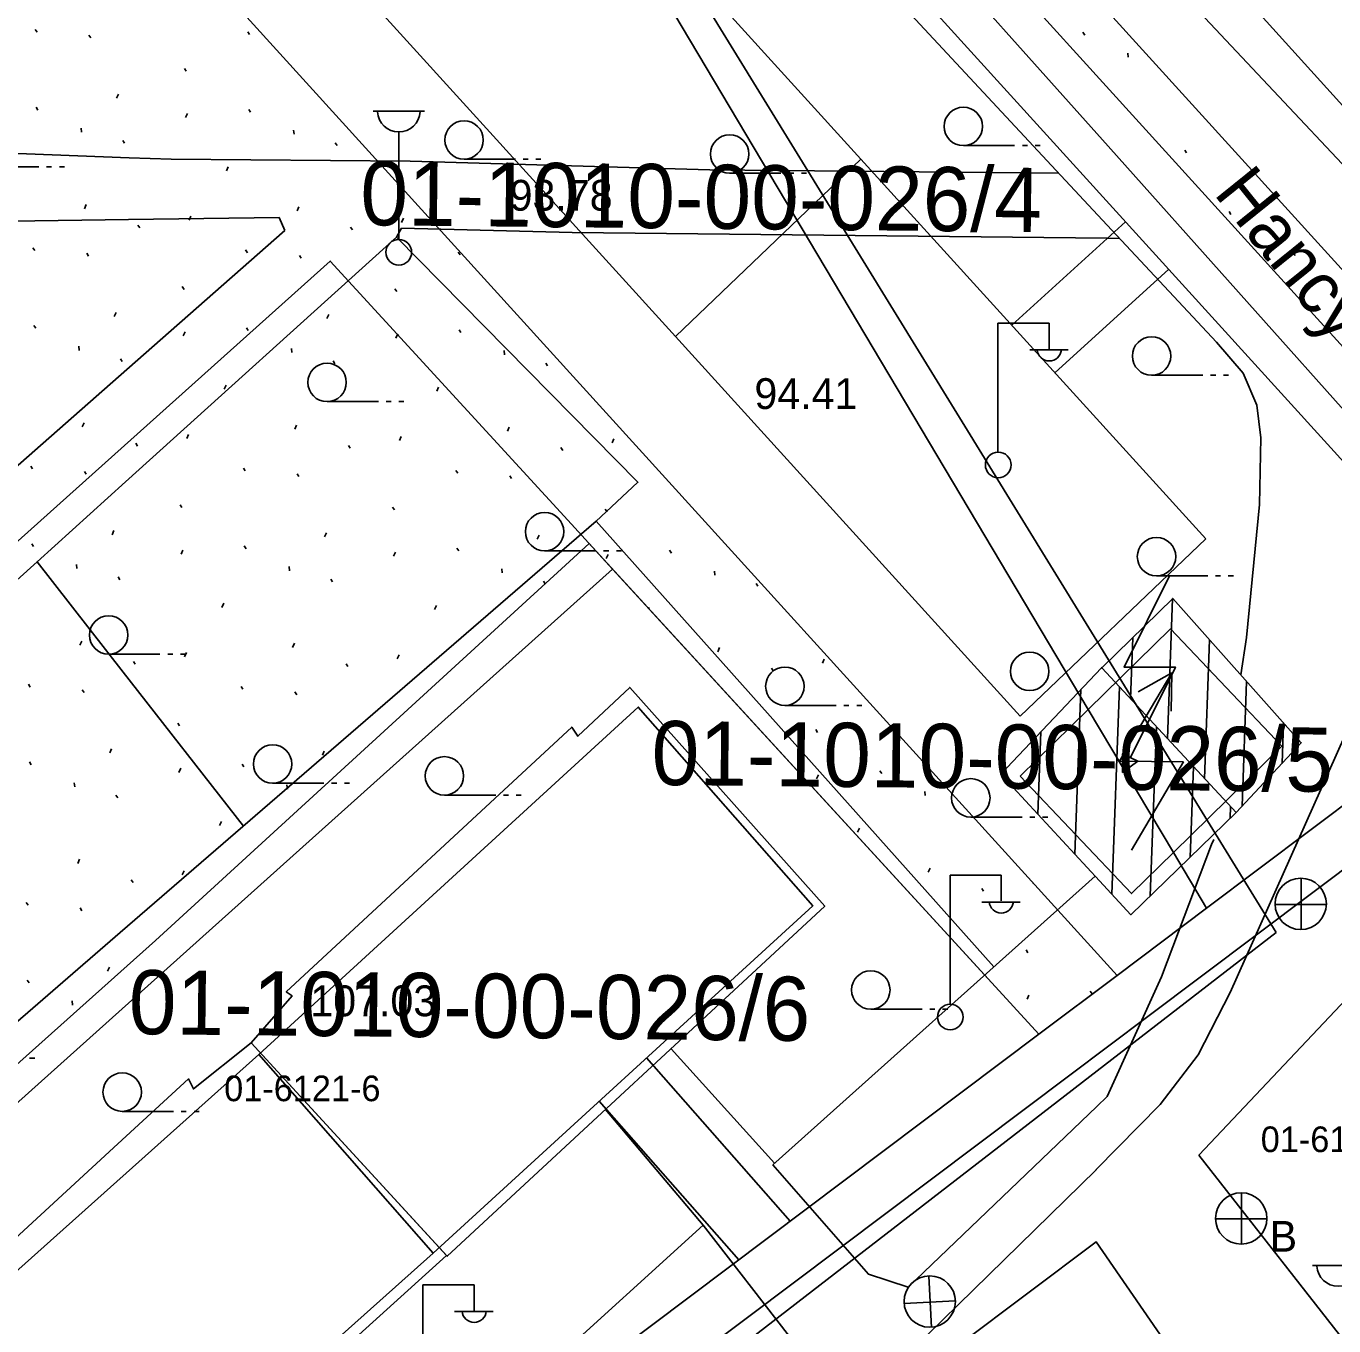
# Model space of a CAD drawing. Extents: x 412225 to 413380, y 4456471 to 4457189.
# Drawn here: x 412772.4 to 412823.4, y 4456938.5 to 4456989.2 of the extents above; entities that cross this region are included whole.
import ezdxf

# ---------------------------------------------------------------- set-up
doc = ezdxf.new("R2010")
doc.units = 0
for name, color, linetype in [('0_HALİHAZIR', 7, 'Continuous'), ('0_KADASTRO', 7, 'Continuous'), ('Level 27', 7, 'Continuous'), ('Level 28', 7, 'Continuous'), ('Level 29', 7, 'Continuous'), ('Level 41', 7, 'Continuous'), ('Level 54', 7, 'Continuous'), ('Level 56', 7, 'Continuous'), ('Level 57', 7, 'Continuous'), ('Level 59', 7, 'Continuous'), ('Level 62', 7, 'Continuous'), ('Level 8', 7, 'Continuous')]:
    doc.layers.add(name, color=color, linetype=linetype)

msp = doc.modelspace()

# ---------------------------------------------------------------- linework, layer by layer
at = {"layer": '0_HALİHAZIR'}
for p, q in [((412785.893, 4456985.877), (412787.893, 4456985.877)), ((412786.893, 4456980.877), (412786.893, 4456985.07)), ((412808.913, 4456984.535), (412810.913, 4456984.535)), ((412811.213, 4456984.535), (412811.413, 4456984.535)), ((412811.713, 4456984.535), (412811.913, 4456984.535)), ((412789.439, 4456984.005), (412791.439, 4456984.005)), ((412791.739, 4456984.005), (412791.939, 4456984.005)), ((412792.239, 4456984.005), (412792.439, 4456984.005)), ((412770.854, 4456983.709), (412772.854, 4456983.709)), ((412773.154, 4456983.709), (412773.354, 4456983.709)), ((412773.654, 4456983.709), (412773.854, 4456983.709)), ((412799.797, 4456983.458), (412801.797, 4456983.458)), ((412802.097, 4456983.458), (412802.297, 4456983.458)), ((412802.597, 4456983.458), (412802.797, 4456983.458)), ((412810.261, 4456972.61), (412810.261, 4456977.61)), ((412810.261, 4456977.61), (412812.261, 4456977.61)), ((412812.261, 4456976.61), (412812.261, 4456977.61)), ((412811.501, 4456976.57), (412813.001, 4456976.57)), ((412816.254, 4456975.581), (412818.254, 4456975.581)), ((412818.554, 4456975.581), (412818.754, 4456975.581)), ((412819.054, 4456975.581), (412819.254, 4456975.581)), ((412784.096, 4456974.554), (412786.096, 4456974.554)), ((412786.396, 4456974.554), (412786.596, 4456974.554)), ((412786.896, 4456974.554), (412787.096, 4456974.554)), ((412792.58, 4456968.735), (412794.58, 4456968.735)), ((412794.88, 4456968.735), (412795.08, 4456968.735)), ((412795.38, 4456968.735), (412795.58, 4456968.735)), ((412816.445, 4456967.759), (412818.445, 4456967.759)), ((412818.745, 4456967.759), (412818.945, 4456967.759)), ((412819.245, 4456967.759), (412819.445, 4456967.759)), ((412817.075, 4456966.878), (412816.875, 4456961.412)), ((412815.518, 4456965.342), (412815.431, 4456962.966)), ((412818.517, 4456965.262), (412818.319, 4456959.858)), ((412775.579, 4456964.704), (412777.579, 4456964.704)), ((412777.879, 4456964.704), (412778.079, 4456964.704)), ((412778.379, 4456964.704), (412778.579, 4456964.704)), ((412815.002, 4456963.427), (412814.706, 4456955.348)), ((412819.958, 4456963.644), (412819.78, 4456958.78)), ((412813.497, 4456963.323), (412813.262, 4456956.907)), ((412801.951, 4456962.705), (412803.951, 4456962.705)), ((412804.251, 4456962.705), (412804.451, 4456962.705)), ((412804.751, 4456962.705), (412804.951, 4456962.705)), ((412816.446, 4456961.873), (412816.204, 4456955.279)), ((412821.4, 4456962.025), (412821.342, 4456960.45)), ((412811.936, 4456961.676), (412811.818, 4456958.465)), ((412817.89, 4456960.319), (412817.761, 4456956.793)), ((412810.374, 4456960.028), (412810.374, 4456960.024)), ((412781.972, 4456959.673), (412783.972, 4456959.673)), ((412784.272, 4456959.673), (412784.472, 4456959.673)), ((412784.772, 4456959.673), (412784.972, 4456959.673)), ((412788.672, 4456959.211), (412790.672, 4456959.211)), ((412790.972, 4456959.211), (412791.172, 4456959.211)), ((412791.472, 4456959.211), (412791.672, 4456959.211)), ((412809.203, 4456958.353), (412811.203, 4456958.353)), ((412811.503, 4456958.353), (412811.703, 4456958.353)), ((412812.003, 4456958.353), (412812.203, 4456958.353)), ((412819.334, 4456958.765), (412819.317, 4456958.308)), ((412808.391, 4456951.083), (412808.391, 4456956.084)), ((412808.391, 4456956.084), (412810.391, 4456956.084)), ((412810.391, 4456955.084), (412810.391, 4456956.084)), ((412822.085, 4456953.961), (412822.085, 4456955.961)), ((412809.631, 4456955.043), (412811.131, 4456955.043)), ((412821.065, 4456954.951), (412823.065, 4456954.951)), ((412805.301, 4456950.863), (412807.301, 4456950.862)), ((412807.601, 4456950.862), (412807.801, 4456950.862)), ((412808.101, 4456950.862), (412808.301, 4456950.862)), ((412772.495, 4456948.957), (412772.695, 4456948.957)), ((412776.106, 4456946.879), (412778.106, 4456946.879)), ((412778.406, 4456946.879), (412778.606, 4456946.879)), ((412778.906, 4456946.879), (412779.106, 4456946.879)), ((412819.765, 4456941.698), (412819.765, 4456943.698)), ((412818.745, 4456942.688), (412820.745, 4456942.688)), ((412807.668, 4456938.457), (412807.563, 4456940.454)), ((412822.534, 4456940.868), (412824.534, 4456940.868)), ((412787.832, 4456935.118), (412787.832, 4456940.118)), ((412787.832, 4456940.118), (412789.832, 4456940.118)), ((412789.832, 4456939.118), (412789.832, 4456940.118)), ((412806.598, 4456939.392), (412808.595, 4456939.497)), ((412789.072, 4456939.078), (412790.572, 4456939.078))]:
    msp.add_line(p, q, dxfattribs=at)
for points in [[(412751.038, 4457038.811), (412755.076, 4457021.66), (412758.012, 4457007.635), (412758.585, 4456994.052), (412758.685, 4456992.488), (412758.865, 4456992.223), (412759.1, 4456992.052), (412759.694, 4456992.009), (412760.402, 4456992.264), (412761.619, 4456992.492), (412762.759, 4456992.395), (412763.724, 4456991.759), (412764.092, 4456991.362), (412767.91, 4456986.412), (412769.71, 4456984.758), (412770.749, 4456984.362), (412771.376, 4456984.256), (412776.381, 4456984.065)], [(412814.556, 4456984.514), (412806.28, 4456993.78), (412785.656, 4457017.117), (412776.877, 4457027.058)], [(412776.831, 4457023.038), (412785.794, 4457013.059), (412801.022, 4456995.925), (412812.349, 4456983.759), (412814.52, 4456981.432)], [(412815.782, 4456994.865), (412831.882, 4456977.073), (412834.944, 4456974.065), (412836.231, 4456973.399), (412837.272, 4456973.1), (412838.894, 4456972.876), (412840.032, 4456972.694), (412840.546, 4456972.621), (412840.751, 4456972.469), (412840.042, 4456971.638), (412837.315, 4456968.277), (412836.515, 4456966.596), (412836.088, 4456965.732), (412835.502, 4456964.926), (412835.224, 4456964.633), (412834.907, 4456964.8), (412834.584, 4456965.474), (412832.896, 4456971.547), (412832.169, 4456973.507), (412831.686, 4456974.666), (412830.891, 4456975.858), (412829.235, 4456977.92), (412815.863, 4456992.153)], [(412824.722, 4456973.132), (412814.556, 4456984.514)], [(412776.381, 4456984.065), (412778.011, 4456984.003), (412787.335, 4456983.936), (412799.019, 4456983.587), (412812.622, 4456983.466)], [(412776.285, 4456975.809), (412770.287, 4456970.539), (412763.005, 4456964.068), (412762.679, 4456964.122), (412760.694, 4456974.041), (412760.733, 4456974.538), (412761.055, 4456975.106), (412761.324, 4456975.579), (412767.8, 4456981.069), (412768.347, 4456981.296), (412769.098, 4456981.451), (412771.785, 4456981.589), (412776.353, 4456981.651)], [(412776.353, 4456981.651), (412782.228, 4456981.731)], [(412782.228, 4456981.731), (412782.444, 4456981.221)], [(412814.514, 4456980.925), (412793.652, 4456981.147), (412787, 4456981.316), (412786.802, 4456980.966)], [(412814.52, 4456981.432), (412818.779, 4456976.868), (412819.824, 4456975.668), (412820.354, 4456974.41), (412820.519, 4456973.147), (412820.467, 4456970.544), (412819.949, 4456965.36), (412819.734, 4456963.896)], [(412776.235, 4456971.424), (412786.802, 4456980.966), (412796.221, 4456971.409), (412794.573, 4456969.884)], [(412782.444, 4456981.221), (412776.285, 4456975.809)], [(412814.998, 4456980.92), (412814.514, 4456980.925)], [(412824.722, 4456973.132), (412825.548, 4456971.329), (412825.911, 4456969.145), (412825.778, 4456967.088), (412825.249, 4456964.784), (412819.312, 4456951.52), (412818.066, 4456949.086), (412816.582, 4456947.141), (412814.095, 4456944.613)], [(412772.788, 4456968.312), (412776.235, 4456971.424)], [(412776.031, 4456953.849), (412794.587, 4456969.896), (412810.103, 4456952.518)], [(412755.713, 4456941.768), (412750.259, 4456947.999), (412772.788, 4456968.312), (412776.149, 4456964.007)], [(412816.971, 4456967.786), (412815.181, 4456964.206), (412817.182, 4456964.206), (412815.412, 4456960.656)], [(412814.321, 4456964.191), (412817.077, 4456966.88), (412822.09, 4456961.25), (412819.549, 4456958.533), (412814.32, 4456964.16)], [(412776.149, 4456964.007), (412780.836, 4456958.004)], [(412814.225, 4456955.867), (412810.372, 4456960.026), (412814.306, 4456964.176), (412814.32, 4456964.16)], [(412814.32, 4456964.16), (412819.549, 4456958.533), (412815.449, 4456954.545), (412814.225, 4456955.867)], [(412814.32, 4456964.16), (412814.306, 4456964.176), (412814.321, 4456964.191)], [(412814.123, 4456947.073), (412814.523, 4456947.456), (412816.641, 4456952.122), (412818.587, 4456957.279), (412818.68, 4456957.476)], [(412814.052, 4456956.054), (412801.478, 4456944.799)], [(412756.343, 4456936.787), (412763.669, 4456943.158), (412776.031, 4456953.849)], [(412775.936, 4456945.61), (412778.694, 4456948.147), (412778.881, 4456947.756), (412781.133, 4456949.551), (412788.756, 4456941.26), (412775.75, 4456929.5)], [(412801.552, 4456944.865), (412797.51, 4456949.318)], [(412801.478, 4456944.799), (412805.206, 4456940.531), (412806.759, 4456940.028), (412814.123, 4456947.073)], [(412798.768, 4456942.442), (412794.95, 4456946.946)], [(412775.75, 4456929.5), (412773.734, 4456927.677), (412766.216, 4456936.015), (412768.159, 4456937.983), (412767.909, 4456938.226), (412775.936, 4456945.61)], [(412814.095, 4456944.613), (412814.088, 4456944.606), (412807.509, 4456938.165), (412800.102, 4456931.022), (412792.985, 4456924.294), (412787.694, 4456919.729), (412783.069, 4456915.684), (412780.421, 4456913.508), (412779.183, 4456912.75), (412778.464, 4456912.46), (412777.462, 4456912.446), (412776.388, 4456912.841), (412775.564, 4456913.394)], [(412786.455, 4456931.381), (412791.03, 4456926.517), (412792.834, 4456926.757), (412802.691, 4456936.056), (412802.135, 4456938.103), (412798.768, 4456942.442)], [(412798.768, 4456942.442), (412786.515, 4456931.317)]]:
    msp.add_lwpolyline(points, dxfattribs=at)
for points in [[(412781.133, 4456949.551), (412782.733, 4456951.382), (412782.501, 4456951.543), (412793.641, 4456961.864), (412793.877, 4456961.506), (412795.903, 4456963.409), (412803.507, 4456954.875), (412788.782, 4456941.231)], [(412815.121, 4456960.826), (412815.712, 4456960.536), (412815.121, 4456960.096), (412815.121, 4456960.536)]]:
    msp.add_lwpolyline(points, close=True, dxfattribs=at)
for centre, radius in [((412808.913, 4456985.285), 0.75), ((412789.439, 4456984.755), 0.75), ((412799.797, 4456984.208), 0.75), ((412786.893, 4456980.377), 0.5), ((412816.254, 4456976.331), 0.75), ((412784.096, 4456975.304), 0.75), ((412810.271, 4456972.085), 0.5), ((412792.58, 4456969.485), 0.75), ((412816.445, 4456968.509), 0.75), ((412775.579, 4456965.454), 0.75), ((412811.497, 4456964.037), 0.75), ((412801.951, 4456963.455), 0.75), ((412781.972, 4456960.423), 0.75), ((412788.672, 4456959.961), 0.75), ((412809.203, 4456959.103), 0.75), ((412822.069, 4456954.969), 1), ((412805.301, 4456951.613), 0.75), ((412808.401, 4456950.559), 0.5), ((412776.106, 4456947.629), 0.75), ((412819.749, 4456942.706), 1), ((412807.6, 4456939.463), 1)]:
    msp.add_circle(centre, radius, dxfattribs=at)
for centre, radius, start, end in [((412786.893, 4456985.906), 0.837, 183.298, 356.9072), ((412812.261, 4456976.614), 0.474, 184.8384, 355.1464), ((412810.391, 4456955.087), 0.474, 184.8384, 355.1464), ((412823.534, 4456940.898), 0.837, 183.298, 356.9072), ((412789.833, 4456939.122), 0.474, 184.8384, 355.1464)]:
    msp.add_arc(centre, radius, start, end, dxfattribs=at)
at = {"layer": '0_KADASTRO'}
for points in [[(412778.651, 4456992.104), (412788.538, 4457001.559), (412790.491, 4457001.685), (412813.785, 4456962.549), (412817.103, 4456956.973), (412818.396, 4456954.802), (412814.908, 4456952.18)], [(412759.482, 4456935.982), (412795.232, 4456968.022), (412809.877, 4456952.048), (412811.858, 4456949.887), (412783.109, 4456928.277), (412773.296, 4456920.901)], [(412818.095, 4456945.172), (412824.961, 4456952.441), (412833.25, 4456944.465), (412825.691, 4456938.146), (412824.422, 4456937.085)], [(412806.098, 4456935.785), (412814.09, 4456941.796), (412819.746, 4456933.59), (412811.204, 4456928.392)]]:
    msp.add_lwpolyline(points, close=True, dxfattribs=at)
msp.add_lwpolyline([(412771.137, 4457000.378), (412775.962, 4456995.065), (412781.654, 4457001.087), (412782.138, 4457001.125), (412788.538, 4457001.559), (412778.651, 4456992.104), (412814.908, 4456952.18), (412811.858, 4456949.887), (412809.877, 4456952.048), (412795.232, 4456968.022), (412793.628, 4456969.771), (412784.218, 4456980.035), (412748.469, 4456948.003)], dxfattribs=at)
at = {"layer": 'Level 27'}
msp.add_lwpolyline([(412818.396, 4456954.802), (412814.908, 4456952.18), (412811.858, 4456949.887), (412783.109, 4456928.277), (412773.296, 4456920.901)], dxfattribs=at)
at = {"layer": 'Level 28'}
msp.add_line((412830.964, 4456964.251), (412818.396, 4456954.802), dxfattribs=at)
at = {"layer": 'Level 29'}
msp.add_lwpolyline([(412758.301, 4457044.262), (412789.732, 4457009.633), (412793.11, 4457005.931), (412830.964, 4456964.251)], dxfattribs=at)
at = {"layer": 'Level 41'}
for p, q in [((412772.713, 4456989.062), (412772.783, 4456988.954)), ((412781.006, 4456988.977), (412781.076, 4456988.87)), ((412813.575, 4456988.955), (412813.645, 4456988.847)), ((412774.81, 4456988.849), (412774.88, 4456988.741)), ((412815.325, 4456988.146), (412815.341, 4456987.986)), ((412778.535, 4456987.549), (412778.605, 4456987.442)), ((412775.882, 4456986.384), (412775.955, 4456986.542)), ((412772.749, 4456986.032), (412772.819, 4456985.924)), ((412781.042, 4456985.947), (412781.112, 4456985.839)), ((412778.574, 4456985.627), (412778.647, 4456985.786)), ((412774.499, 4456985.223), (412774.516, 4456985.062)), ((412782.792, 4456985.138), (412782.808, 4456984.978)), ((412776.124, 4456984.736), (412776.193, 4456984.628)), ((412784.417, 4456984.651), (412784.486, 4456984.543)), ((412817.546, 4456984.363), (412817.616, 4456984.256)), ((412780.168, 4456983.551), (412780.242, 4456983.71)), ((412774.632, 4456982.077), (412774.704, 4456982.236)), ((412778.711, 4456981.627), (412778.783, 4456981.787)), ((412782.925, 4456981.992), (412782.996, 4456982.152)), ((412819.273, 4456981.963), (412819.343, 4456981.856)), ((412776.721, 4456981.44), (412776.791, 4456981.333)), ((412785.013, 4456981.355), (412785.083, 4456981.248)), ((412787.003, 4456981.542), (412787.076, 4456981.702)), ((412772.626, 4456980.553), (412772.696, 4456980.445)), ((412774.723, 4456980.339), (412774.793, 4456980.231)), ((412780.919, 4456980.468), (412780.989, 4456980.36)), ((412783.016, 4456980.254), (412783.086, 4456980.146)), ((412789.211, 4456980.383), (412789.281, 4456980.275)), ((412821.78, 4456980.361), (412821.85, 4456980.253)), ((412778.448, 4456979.04), (412778.518, 4456978.932)), ((412786.741, 4456978.955), (412786.811, 4456978.847)), ((412775.795, 4456977.874), (412775.868, 4456978.032)), ((412784.088, 4456977.789), (412784.16, 4456977.947)), ((412772.662, 4456977.522), (412772.732, 4456977.414)), ((412778.487, 4456977.117), (412778.56, 4456977.277)), ((412780.955, 4456977.437), (412781.025, 4456977.329)), ((412786.779, 4456977.033), (412786.853, 4456977.192)), ((412789.247, 4456977.352), (412789.317, 4456977.245)), ((412774.412, 4456976.713), (412774.429, 4456976.553)), ((412776.037, 4456976.226), (412776.106, 4456976.119)), ((412782.705, 4456976.628), (412782.721, 4456976.468)), ((412784.33, 4456976.142), (412784.399, 4456976.034)), ((412790.997, 4456976.543), (412791.014, 4456976.383)), ((412792.622, 4456976.057), (412792.691, 4456975.949)), ((412780.081, 4456975.041), (412780.155, 4456975.2)), ((412788.374, 4456974.956), (412788.448, 4456975.115)), ((412774.545, 4456973.568), (412774.617, 4456973.727)), ((412782.838, 4456973.483), (412782.909, 4456973.642)), ((412778.624, 4456973.118), (412778.696, 4456973.277)), ((412786.916, 4456973.033), (412786.989, 4456973.192)), ((412791.13, 4456973.398), (412791.202, 4456973.557)), ((412795.209, 4456972.948), (412795.281, 4456973.107)), ((412776.634, 4456972.93), (412776.703, 4456972.823)), ((412784.926, 4456972.845), (412784.996, 4456972.739)), ((412793.219, 4456972.76), (412793.289, 4456972.654)), ((412772.539, 4456972.043), (412772.609, 4456971.935)), ((412774.636, 4456971.83), (412774.706, 4456971.722)), ((412780.832, 4456971.958), (412780.902, 4456971.85)), ((412782.929, 4456971.745), (412782.999, 4456971.637)), ((412789.124, 4456971.873), (412789.194, 4456971.766)), ((412791.221, 4456971.66), (412791.291, 4456971.552)), ((412778.361, 4456970.53), (412778.431, 4456970.423)), ((412786.654, 4456970.445), (412786.724, 4456970.338)), ((412794.946, 4456970.361), (412795.016, 4456970.253)), ((412775.708, 4456969.364), (412775.781, 4456969.523)), ((412772.575, 4456969.012), (412772.645, 4456968.905)), ((412784.001, 4456969.28), (412784.073, 4456969.438)), ((412792.293, 4456969.195), (412792.366, 4456969.353)), ((412778.399, 4456968.608), (412778.473, 4456968.767)), ((412780.868, 4456968.928), (412780.938, 4456968.82)), ((412786.692, 4456968.523), (412786.766, 4456968.682)), ((412789.16, 4456968.843), (412789.23, 4456968.735)), ((412794.985, 4456968.438), (412795.058, 4456968.597)), ((412797.453, 4456968.758), (412797.523, 4456968.65)), ((412774.325, 4456968.204), (412774.341, 4456968.043)), ((412782.618, 4456968.119), (412782.634, 4456967.958)), ((412790.91, 4456968.034), (412790.927, 4456967.874)), ((412775.95, 4456967.717), (412776.019, 4456967.609)), ((412784.243, 4456967.632), (412784.312, 4456967.524)), ((412792.535, 4456967.547), (412792.598, 4456967.448)), ((412799.203, 4456967.949), (412799.219, 4456967.789)), ((412800.828, 4456967.462), (412800.897, 4456967.355)), ((412779.994, 4456966.531), (412780.068, 4456966.691)), ((412788.287, 4456966.447), (412788.36, 4456966.606)), ((412796.638, 4456966.488), (412796.653, 4456966.521)), ((412774.458, 4456965.058), (412774.53, 4456965.217)), ((412782.75, 4456964.973), (412782.822, 4456965.132)), ((412799.336, 4456964.803), (412799.407, 4456964.963)), ((412776.546, 4456964.421), (412776.616, 4456964.314)), ((412778.536, 4456964.608), (412778.609, 4456964.767)), ((412786.829, 4456964.523), (412786.902, 4456964.683)), ((412803.414, 4456964.354), (412803.487, 4456964.513)), ((412784.839, 4456964.336), (412784.909, 4456964.229)), ((412801.424, 4456964.166), (412801.494, 4456964.059)), ((412772.452, 4456963.533), (412772.522, 4456963.426)), ((412780.745, 4456963.449), (412780.815, 4456963.341)), ((412774.549, 4456963.32), (412774.619, 4456963.212)), ((412782.842, 4456963.235), (412782.912, 4456963.127)), ((412778.274, 4456962.021), (412778.344, 4456961.913)), ((412786.567, 4456961.936), (412786.57, 4456961.932)), ((412803.152, 4456961.766), (412803.222, 4456961.658)), ((412775.621, 4456960.855), (412775.694, 4456961.013)), ((412783.913, 4456960.77), (412783.986, 4456960.928)), ((412772.488, 4456960.503), (412772.558, 4456960.395)), ((412780.781, 4456960.418), (412780.851, 4456960.31)), ((412778.312, 4456960.098), (412778.386, 4456960.258)), ((412803.19, 4456959.844), (412803.264, 4456960.003)), ((412805.658, 4456960.163), (412805.728, 4456960.056)), ((412774.238, 4456959.694), (412774.254, 4456959.534)), ((412782.531, 4456959.609), (412782.547, 4456959.449)), ((412807.408, 4456959.354), (412807.425, 4456959.194)), ((412775.863, 4456959.207), (412775.932, 4456959.1)), ((412779.907, 4456958.022), (412779.981, 4456958.181)), ((412804.785, 4456957.767), (412804.858, 4456957.926)), ((412774.371, 4456956.548), (412774.442, 4456956.708)), ((412778.449, 4456956.099), (412778.522, 4456956.258)), ((412807.541, 4456956.209), (412807.613, 4456956.368)), ((412776.459, 4456955.911), (412776.529, 4456955.804)), ((412811.62, 4456955.759), (412811.633, 4456955.787)), ((412809.63, 4456955.572), (412809.7, 4456955.465)), ((412772.365, 4456955.024), (412772.435, 4456954.916)), ((412774.462, 4456954.81), (412774.532, 4456954.703)), ((412811.357, 4456953.172), (412811.427, 4456953.064)), ((412775.534, 4456952.345), (412775.606, 4456952.504)), ((412772.401, 4456951.993), (412772.471, 4456951.886)), ((412774.151, 4456951.184), (412774.167, 4456951.024)), ((412811.395, 4456951.249), (412811.469, 4456951.408)), ((412813.864, 4456951.569), (412813.934, 4456951.461))]:
    msp.add_line(p, q, dxfattribs=at)
at = {"layer": 'Level 54'}
for p, q in [((412815.003, 4456960.535), (412817.039, 4456963.979)), ((412817.503, 4456960.51), (412815.003, 4456960.535)), ((412815.469, 4456957.067), (412817.503, 4456960.51))]:
    msp.add_line(p, q, dxfattribs=at)
for points in [[(412817.039, 4456963.979), (412815.732, 4456963.242)], [(412817.039, 4456963.979), (412817.023, 4456962.479)]]:
    msp.add_lwpolyline(points, dxfattribs=at)
at = {"layer": 'Level 57'}
for points in [[(412793.11, 4457005.931), (412778.651, 4456992.104), (412814.908, 4456952.18)], [(412811.858, 4456949.887), (412809.877, 4456952.048), (412794.316, 4456969.02), (412777.408, 4456953.548), (412758.703, 4456936.832)]]:
    msp.add_lwpolyline(points, dxfattribs=at)
msp.add_lwpolyline([(412811.129, 4456959.949), (412813.785, 4456962.549), (412816.997, 4456965.693), (412821.335, 4456961.116), (412817.103, 4456956.973), (412815.467, 4456955.372)], close=True, dxfattribs=at)
at = {"layer": 'Level 59'}
for p, q in [((412810.798, 4456977.531), (412815.24, 4456981.564)), ((412812.479, 4456975.68), (412816.921, 4456979.713)), ((412788.233, 4456941.352), (412781.432, 4456949.098)), ((412796.557, 4456948.968), (412802.154, 4456942.593)), ((412794.712, 4456947.28), (412800.15, 4456941.087))]:
    msp.add_line(p, q, dxfattribs=at)
for points in [[(412791.463, 4456998.82), (412804.914, 4456984.01)], [(412784.233, 4456991.907), (412797.683, 4456977.097)], [(412804.914, 4456984.01), (412797.683, 4456977.097)], [(412804.914, 4456984.01), (412818.364, 4456969.2)], [(412797.683, 4456977.097), (412811.134, 4456962.286)], [(412818.364, 4456969.2), (412811.134, 4456962.286)]]:
    msp.add_lwpolyline(points, dxfattribs=at)
msp.add_lwpolyline([(412773.32, 4456928.024), (412766.52, 4456935.771), (412781.432, 4456949.098), (412796.234, 4456962.642), (412803.035, 4456954.896), (412788.233, 4456941.352)], close=True, dxfattribs=at)
at = {"layer": 'Level 62'}
for points in [[(412763.48, 4457045.995), (412793.43, 4457012.998), (412796.807, 4457009.297), (412831.903, 4456970.654)], [(412761.999, 4457044.651), (412791.951, 4457011.652), (412795.328, 4457007.951), (412830.422, 4456969.309)], [(412831.067, 4456961.824), (412816.11, 4456950.581), (412813.06, 4456948.288), (412784.311, 4456926.678), (412759.159, 4456906.646)]]:
    msp.add_lwpolyline(points, dxfattribs=at)
at = {"layer": 'Level 8'}
msp.add_lwpolyline([(412706.1, 4457175.965), (412751.217, 4457041.463), (412764.575, 4457001.385), (412790.361, 4457003.87), (412821.118, 4456953.851), (412699.954, 4456860.338), (412631.485, 4456804.219), (412585.777, 4456849.927), (412523.439, 4456912.266), (412460.309, 4456974.831), (412403.512, 4457031.625), (412342.192, 4457092.946), (412287.774, 4457146.913), (412253.259, 4457181.199)], dxfattribs=at)

# ---------------------------------------------------------------- texts
at = {"layer": '0_HALİHAZIR'}
msp.add_text('Hancý Caddesi', height=2, rotation=308.8403, dxfattribs=at).set_placement((412818.639, 4456982.669))
for s, p in [('93.78', (412791.216, 4456982)), ('94.41', (412800.763, 4456974.267)), ('107.03', (412783.444, 4456950.59)), ('B', (412820.858, 4456941.408))]:
    msp.add_text(s, height=1.2, dxfattribs=at).set_placement(p)
at = {"layer": '0_KADASTRO'}
for s, p in [('01-6121-6', (412780.082, 4456947.276)), ('01-6121-6', (412780.082, 4456947.276)), ('01-6138-1', (412820.51, 4456945.291)), ('01-6138-1', (412820.51, 4456945.291))]:
    msp.add_text(s, height=1, dxfattribs=at).set_placement(p)
at = {"layer": 'Level 56'}
for s, p in [('01-1010-00-026/4', (412785.384, 4456981.437)), ('01-1010-00-026/5', (412796.743, 4456959.61)), ('01-1010-00-026/6', (412776.352, 4456949.895))]:
    msp.add_text(s, height=2.5, rotation=359.4136, dxfattribs=at).set_placement(p)

doc.saveas('drawing.dxf')
